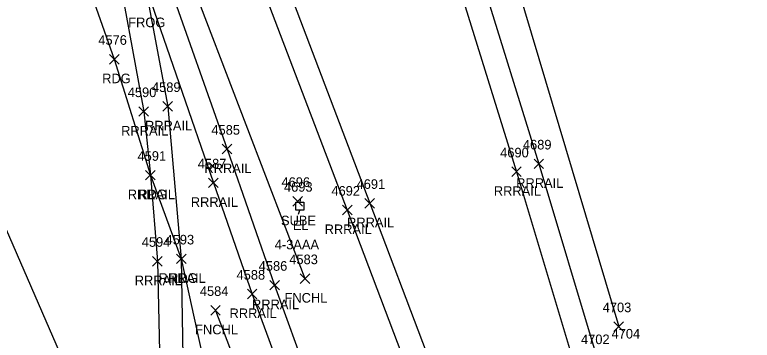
# Model space of a CAD drawing. Extents: x 1462668 to 1465147, y 550359 to 557351.
# Drawn here: x 1464060.8 to 1464214.2, y 554720.3 to 554788.1 of the extents above; entities that cross this region are included whole.
import ezdxf

# ---------------------------------------------------------------- set-up
doc = ezdxf.new("R2010")
doc.units = 0
for name, color, linetype in [('L_A', 7, 'Continuous'), ('L_I', 7, 'Continuous'), ('L_TIC', 7, 'Continuous'), ('LBC', 7, 'Continuous'), ('LFNC', 7, 'Continuous'), ('P_A', 7, 'Continuous'), ('P_I', 7, 'Continuous'), ('P_TIC', 7, 'Continuous'), ('PEU', 7, 'Continuous'), ('R_A', 7, 'Continuous'), ('R_C', 7, 'Continuous'), ('R_I', 7, 'Continuous'), ('R_TIC', 7, 'Continuous'), ('RR', 7, 'Continuous'), ('U_A', 7, 'Continuous'), ('U_C', 7, 'Continuous'), ('U_I', 7, 'Continuous'), ('U_TIC', 7, 'Continuous'), ('UEPT', 7, 'Continuous')]:
    doc.layers.add(name, color=color, linetype=linetype)

msp = doc.modelspace()

# ---------------------------------------------------------------- linework, layer by layer
at = {"layer": 'L_TIC'}
for points in [[(1464120.12, 554732.17), (1464122.12, 554734.17)], [(1464122.12, 554732.17), (1464120.12, 554734.17)], [(1464101.52, 554725.56), (1464103.52, 554727.56)], [(1464103.52, 554725.56), (1464101.52, 554727.56)], [(1464185.4, 554722.17), (1464187.4, 554724.17)], [(1464187.4, 554722.17), (1464185.4, 554724.17)]]:
    msp.add_lwpolyline(points, dxfattribs=at)
at = {"layer": 'LBC'}
msp.add_lwpolyline([(1464199.55, 554854.49), (1464151.56, 554840.24), (1464186.4, 554723.17)], dxfattribs=at)
at = {"layer": 'LFNC'}
for points in [[(1464097.56, 554810.02), (1464092.45, 554808.07), (1464121.12, 554733.17)], [(1464102.52, 554726.56), (1464123.74, 554670.95), (1464143.44, 554620.58), (1464170.43, 554550.57), (1464194.34, 554559.91), (1464178.55, 554599.97), (1464206.82, 554607.88), (1464207.4, 554607.9), (1464212.54, 554609.38)]]:
    msp.add_lwpolyline(points, dxfattribs=at)
at = {"layer": 'P_TIC'}
for points in [[(1464080.45, 554777.85), (1464082.45, 554779.85)], [(1464082.45, 554777.85), (1464080.45, 554779.85)], [(1464087.98, 554753.7), (1464089.98, 554755.7)], [(1464089.98, 554753.7), (1464087.98, 554755.7)], [(1464094.38, 554736.28), (1464096.38, 554738.28)], [(1464096.38, 554736.28), (1464094.38, 554738.28)]]:
    msp.add_lwpolyline(points, dxfattribs=at)
at = {"layer": 'PEU'}
for points in [[(1463977.02, 555121.98), (1463973.09, 555118.65), (1463958.14, 555097.99), (1463952.41, 555076.59), (1463958.37, 555037.25), (1463974.3, 554985.88), (1463991.77, 554931.62), (1464003.96, 554890.94), (1464011.44, 554869.69), (1464014.63, 554855.08), (1464021.09, 554834.4), (1464036.69, 554798.98), (1464052.01, 554759.21), (1464073.2, 554710.63), (1464082.37, 554701.78), (1464089.9, 554691.06)], [(1464197.37, 554858.03), (1464150.84, 554843.8), (1464143.75, 554841.03), (1464139.09, 554839.52), (1464110.67, 554829.5), (1464105, 554826.89), (1464100.4, 554825.05), (1464085.94, 554816.06), (1464083.07, 554813.77), (1464081.74, 554812.78), (1464079.24, 554810.96), (1464073.05, 554802.74), (1464081.45, 554778.85), (1464088.98, 554754.7), (1464095.38, 554737.28), (1464101.91, 554707.51)]]:
    msp.add_lwpolyline(points, dxfattribs=at)
at = {"layer": 'R_TIC'}
for points in [[(1464086.6, 554766.96), (1464088.6, 554768.96)], [(1464088.6, 554766.96), (1464086.6, 554768.96)], [(1464091.57, 554768.02), (1464093.57, 554770.02)], [(1464093.57, 554768.02), (1464091.57, 554770.02)], [(1464103.92, 554759.13), (1464105.92, 554761.13)], [(1464105.92, 554759.13), (1464103.92, 554761.13)], [(1464168.78, 554756.06), (1464170.78, 554758.06)], [(1464170.78, 554756.06), (1464168.78, 554758.06)], [(1464087.98, 554753.7), (1464089.98, 554755.7)], [(1464089.98, 554753.7), (1464087.98, 554755.7)], [(1464164.13, 554754.41), (1464166.13, 554756.41)], [(1464166.13, 554754.41), (1464164.13, 554756.41)], [(1464101.09, 554752.11), (1464103.09, 554754.11)], [(1464103.09, 554752.11), (1464101.09, 554754.11)], [(1464133.6, 554747.85), (1464135.6, 554749.85)], [(1464135.6, 554747.85), (1464133.6, 554749.85)], [(1464128.92, 554746.44), (1464130.92, 554748.44)], [(1464130.92, 554746.44), (1464128.92, 554748.44)], [(1464094.38, 554736.28), (1464096.38, 554738.28)], [(1464096.38, 554736.28), (1464094.38, 554738.28)], [(1464089.43, 554735.79), (1464091.43, 554737.79)], [(1464091.43, 554735.79), (1464089.43, 554737.79)], [(1464113.82, 554730.8), (1464115.82, 554732.8)], [(1464115.82, 554730.8), (1464113.82, 554732.8)], [(1464109.14, 554728.95), (1464111.14, 554730.95)], [(1464111.14, 554728.95), (1464109.14, 554730.95)]]:
    msp.add_lwpolyline(points, dxfattribs=at)
at = {"layer": 'RR'}
for points in [[(1463742.84, 555594.32), (1463760.75, 555558.08), (1463777.72, 555524.42), (1463787.9, 555504.12), (1463799.93, 555481.15), (1463819.96, 555441.9), (1463835.07, 555412.08), (1463853.2, 555376.47), (1463903.47, 555275.99), (1463977.02, 555121.98), (1463987.14, 555099.63), (1463989.7, 555093.34), (1464001.63, 555067.05), (1464016.17, 555038.45), (1464031.3, 555009.85), (1464051, 554966.45), (1464070.2, 554918.71), (1464087.5, 554872.76), (1464098.32, 554844.67), (1464105, 554826.89), (1464134.6, 554748.85), (1464158.08, 554686.95), (1464184.75, 554615.39)], [(1463738.3, 555592.1), (1463756.39, 555555.83), (1463773.18, 555522.79), (1463783.39, 555502.23), (1463795.59, 555478.87), (1463816.57, 555437.48), (1463830.94, 555409.51), (1463848.79, 555374.55), (1463899.55, 555272.92), (1463973.09, 555118.65), (1463983.69, 555094.87), (1463985.23, 555091.39), (1463997, 555065), (1464011.61, 555036.65), (1464026.5, 555008.18), (1464046.45, 554964.72), (1464065.66, 554916.67), (1464082.8, 554871.21), (1464093.87, 554842.43), (1464100.4, 554825.05), (1464129.92, 554747.44), (1464153.38, 554685.33), (1464180.48, 554613.64)], [(1463799.93, 555481.15), (1463821.59, 555442.67), (1463839.41, 555414.19), (1463860.65, 555380.51), (1463909.95, 555291.33), (1463987.38, 555139.13), (1464001.96, 555110.62), (1464033.86, 555050.25), (1464055.66, 555009.67), (1464073.58, 554976.54), (1464098.59, 554931.9), (1464124.97, 554884.13), (1464136.72, 554860.51), (1464143.75, 554841.03), (1464169.78, 554757.06), (1464181.89, 554716.52), (1464214.17, 554610.47)], [(1463795.59, 555478.87), (1463818.35, 555438.44), (1463835.07, 555412.08), (1463856.18, 555378.13), (1463905.6, 555288.89), (1463984.61, 555133.81), (1463997.43, 555108.79), (1464030.1, 555046.89), (1464051.29, 555007.39), (1464069.23, 554974.41), (1464094.51, 554929.11), (1464121.14, 554880.83), (1464131.94, 554858.78), (1464139.09, 554839.52), (1464165.13, 554755.41), (1464177.59, 554713.72), (1464209.39, 554609.15)], [(1463989.7, 555093.34), (1464000.39, 555066.67), (1464022.62, 555006.41), (1464038.48, 554961.39), (1464055.17, 554912.23), (1464070.15, 554864.86), (1464079, 554837.21), (1464085.94, 554816.06), (1464092.4, 554795.76), (1464104.92, 554760.13), (1464114.82, 554731.8), (1464136.23, 554672.67), (1464181.12, 554559.09)], [(1463985.23, 555091.39), (1463996.02, 555064.35), (1464007.14, 555034.52), (1464018.03, 555004.65), (1464033.98, 554959.37), (1464050.76, 554909.64), (1464065.33, 554863.33), (1464074.3, 554835.57), (1464081.74, 554812.78), (1464087.8, 554794.52), (1464102.09, 554753.11), (1464110.14, 554729.95), (1464132.08, 554670.21), (1464176.36, 554557.09)], [(1464070.15, 554864.86), (1464077.71, 554836.71), (1464083.07, 554813.77), (1464087.8, 554794.52), (1464092.57, 554769.02), (1464095.38, 554737.28), (1464095.8, 554712.76), (1464094.27, 554684.22), (1464092.52, 554658.44), (1464087.29, 554596.43), (1464082.03, 554536.27), (1464082.08, 554493.4), (1464084.12, 554462.32), (1464087.22, 554428.86), (1464090.38, 554402.95), (1464094.98, 554367.85)], [(1464065.33, 554863.33), (1464073.13, 554835.41), (1464079.24, 554810.96), (1464082.92, 554793.68), (1464087.6, 554767.96), (1464088.98, 554754.7), (1464090.43, 554736.79), (1464091.01, 554711.68), (1464089.9, 554691.06), (1464087.68, 554658.88), (1464082.66, 554601.28), (1464077.15, 554539.19), (1464077.17, 554493.01), (1464079.16, 554462.1), (1464082.47, 554428.02), (1464085.36, 554402.13), (1464090.16, 554367.17)]]:
    msp.add_lwpolyline(points, dxfattribs=at)
at = {"layer": 'U_TIC'}
for points in [[(1464118.6, 554748.26), (1464120.6, 554750.26)], [(1464120.6, 554748.26), (1464118.6, 554750.26)]]:
    msp.add_lwpolyline(points, dxfattribs=at)
at = {"layer": 'UEPT'}
for p, q in [((1464119.23, 554747.43), (1464119.23, 554749.1)), ((1464119.23, 554749.1), (1464120.9, 554749.1)), ((1464120.23, 554749.93), (1464120.06, 554749.1)), ((1464120.9, 554749.1), (1464120.9, 554747.43)), ((1464120.9, 554747.43), (1464119.23, 554747.43)), ((1464119.81, 554746.6), (1464120.06, 554747.43)), ((1464120.06, 554748.26), (1464120.06, 554748.26))]:
    msp.add_line(p, q, dxfattribs=at)

# ---------------------------------------------------------------- texts
at = {"layer": 'L_A'}
for p in [(1464116.87, 554728.17), (1464098.27, 554721.56)]:
    msp.add_text('FNCHL', height=2, dxfattribs=at).set_placement(p)
at = {"layer": 'L_I'}
for s, p in [('4583', (1464117.86, 554736.17)), ('4584', (1464099.26, 554729.56)), ('4703', (1464183.06, 554726.17)), ('4704', (1464184.9, 554720.69))]:
    msp.add_text(s, height=2, dxfattribs=at).set_placement(p)
at = {"layer": 'P_A'}
for p in [(1464078.94, 554773.85), (1464086.47, 554749.7), (1464092.87, 554732.28)]:
    msp.add_text('RDG', height=2, dxfattribs=at).set_placement(p)
at = {"layer": 'P_I'}
for s, p in [('4576', (1464078.13, 554781.85)), ('4591', (1464086.29, 554757.7)), ('4593', (1464092.12, 554740.28))]:
    msp.add_text(s, height=2, dxfattribs=at).set_placement(p)
at = {"layer": 'R_A'}
for p in [(1464087.86, 554764.02), (1464082.89, 554762.96), (1464100.21, 554755.13), (1464165.07, 554752.06), (1464160.42, 554750.41), (1464084.27, 554749.7), (1464097.38, 554748.11), (1464125.22, 554742.44), (1464129.89, 554743.85), (1464085.72, 554731.79), (1464090.67, 554732.28), (1464110.11, 554726.8), (1464105.44, 554724.95)]:
    msp.add_text('RRRAIL', height=2, dxfattribs=at).set_placement(p)
at = {"layer": 'R_C'}
msp.add_text('FROG', height=2, dxfattribs=at).set_placement((1464084.36, 554785.52))
msp.add_text('FROG', height=2, dxfattribs=at).set_placement((1464084.36, 554785.52))
at = {"layer": 'R_I'}
for s, p in [('4589', (1464089.3, 554772.02)), ('4590', (1464084.26, 554770.96)), ('4585', (1464101.66, 554763.13)), ('4689', (1464166.46, 554760.06)), ('4591', (1464086.29, 554757.7)), ('4690', (1464161.73, 554758.41)), ('4587', (1464098.83, 554756.11)), ('4691', (1464131.86, 554751.85)), ('4692', (1464126.62, 554750.44)), ('4594', (1464087.17, 554739.79)), ('4593', (1464092.12, 554740.28)), ('4586', (1464111.5, 554734.8)), ('4588', (1464106.89, 554732.95)), ('4702', (1464178.55, 554719.52))]:
    msp.add_text(s, height=2, dxfattribs=at).set_placement(p)
at = {"layer": 'U_A'}
for s, p in [('SUBE', (1464116.14, 554744.26)), ('EL', (1464118.6, 554743.26))]:
    msp.add_text(s, height=2, dxfattribs=at).set_placement(p)
at = {"layer": 'U_C'}
msp.add_text('4-3AAA', height=2, dxfattribs=at).set_placement((1464114.84, 554739.26))
at = {"layer": 'U_I'}
for s, p in [('4696', (1464116.24, 554752.26)), ('4693', (1464116.76, 554751.26))]:
    msp.add_text(s, height=2, dxfattribs=at).set_placement(p)

doc.saveas('drawing.dxf')
